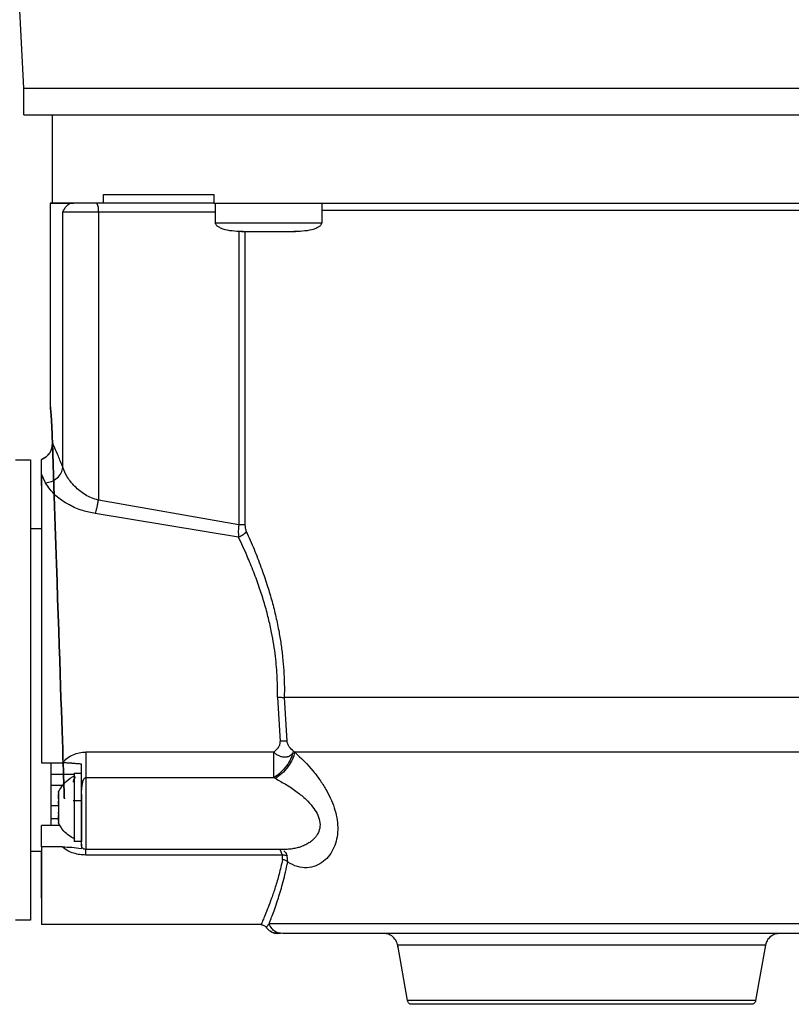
# Model space of a CAD drawing. Header units: inches. Extents: x 170 to 312, y 215 to 248.
# Tile 324 of 387: x 280.604 to 280.819, y 223.333 to 223.606. Entities that reach past the tile are written whole.
import ezdxf

# ---------------------------------------------------------------- set-up
doc = ezdxf.new("R2010")
doc.units = ezdxf.units.IN
doc.header["$LTSCALE"] = 0.25
doc.header["$MEASUREMENT"] = 0
doc.layers.add('ANNOTATIONS', color=1, linetype='Continuous')
doc.layers.add('STANDARD MOTOR RH', color=7, linetype='Continuous')
doc.styles.add('ARIAL', font='arial.ttf', dxfattribs={"height": 0.09375})
doc.dimstyles.new('STANDARD$0', dxfattribs={"dimtxt": 0.09375, "dimasz": 0.09375, "dimexe": 0.03125, "dimexo": 0.046875, "dimgap": 0.09, "dimtad": 0, "dimtih": 1, "dimtoh": 1, "dimdec": 4, "dimzin": 0, "dimdsep": 46, "dimtxsty": 'ARIAL', "dimcen": 0.09, "dimadec": 0, "dimazin": 0, "dimtfac": 1, "dimtdec": 4, "dimtofl": 0, "dimtmove": 0, "dimatfit": 1, "dimfxl": 1, "dimtolj": 1, "dimtzin": 0, "dimarcsym": 0})

# ---------------------------------------------------------------- blocks, each defined once
blk = doc.blocks.new('*D125')
at = {"layer": 'ANNOTATIONS', "color": 0, "lineweight": -2, "transparency": 16777216}
for p, q in [((280.0303130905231, 223.6042043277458), (280.0303130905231, 225.2024881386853)), ((281.1155005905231, 224.4635793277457), (281.1155005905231, 225.2024881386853)), ((280.1240630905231, 225.1712381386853), (280.2877968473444, 225.1712381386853)), ((281.0217505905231, 225.1712381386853), (280.8580168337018, 225.1712381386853))]:
    blk.add_line(p, q, dxfattribs=at)
at = {"layer": 'ANNOTATIONS', "color": 0, "transparency": 16777216}
for points in [[(280.1240630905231, 225.1868631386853), (280.1240630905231, 225.1556131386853), (280.0303130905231, 225.1712381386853)], [(281.0217505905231, 225.1868631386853), (281.0217505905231, 225.1556131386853), (281.1155005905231, 225.1712381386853)]]:
    blk.add_solid(points, dxfattribs=at)
at = {"layer": 'defpoints', "color": 0, "transparency": 16777216}
for p in [(280.0303130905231, 225.1712381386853), (281.1155005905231, 224.4167043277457), (280.0303130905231, 223.5573293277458)]:
    blk.add_point(p, dxfattribs=at)
at = {"layer": 'ANNOTATIONS', "color": 0, "transparency": 16777216, "insert": (280.5729068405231, 225.1712381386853), "char_height": 0.09375, "attachment_point": 5, "style": 'ARIAL'}
blk.add_mtext('\\A1;17 3/8"', dxfattribs=at)
blk = doc.blocks.new('*D126')
at = {"layer": 'ANNOTATIONS', "color": 0, "lineweight": -2, "transparency": 16777216}
for p, q in [((280.0303130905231, 223.6042043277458), (280.0303130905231, 225.5541731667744)), ((281.2302504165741, 224.9939388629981), (281.2302504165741, 225.5541731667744)), ((280.1240630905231, 225.5229231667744), (280.4491856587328, 225.5229231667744)), ((281.1365004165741, 225.5229231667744), (280.8113778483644, 225.5229231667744))]:
    blk.add_line(p, q, dxfattribs=at)
at = {"layer": 'ANNOTATIONS', "color": 0, "transparency": 16777216}
for points in [[(280.1240630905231, 225.5385481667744), (280.1240630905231, 225.5072981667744), (280.0303130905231, 225.5229231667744)], [(281.1365004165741, 225.5385481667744), (281.1365004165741, 225.5072981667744), (281.2302504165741, 225.5229231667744)]]:
    blk.add_solid(points, dxfattribs=at)
at = {"layer": 'defpoints', "color": 0, "transparency": 16777216}
for p in [(280.0303130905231, 225.5229231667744), (281.2302504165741, 224.9470638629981), (280.0303130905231, 223.5573293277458)]:
    blk.add_point(p, dxfattribs=at)
at = {"layer": 'ANNOTATIONS', "color": 0, "transparency": 16777216, "insert": (280.6302817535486, 225.5229231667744), "char_height": 0.09375, "attachment_point": 5, "style": 'ARIAL'}
blk.add_mtext('\\A1;20"', dxfattribs=at)

msp = doc.modelspace()

# ---------------------------------------------------------------- linework, layer by layer
at = {"layer": 'STANDARD MOTOR RH'}
for p, q in [((280.6052822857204, 223.5873513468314), (280.601100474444, 223.6710128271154)), ((280.60528217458, 223.5799694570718), (280.6052822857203, 223.5873513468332)), ((280.6132788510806, 223.5553447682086), (280.613279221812, 223.5799685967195)), ((280.6274203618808, 223.5553618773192), (280.6274203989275, 223.55782250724)), ((280.6580806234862, 223.5578214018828), (280.6580805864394, 223.5553607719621)), ((280.6126628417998, 223.4987685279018), (280.6126636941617, 223.5553820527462)), ((280.6190528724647, 223.5553623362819), (280.6182100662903, 223.5553623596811)), ((280.6580805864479, 223.5553613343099), (280.6274203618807, 223.5553618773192)), ((280.6585412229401, 223.5499476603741), (280.6585413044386, 223.5553607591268)), ((280.6880688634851, 223.5553599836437), (280.6880687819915, 223.5499472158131)), ((280.6161323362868, 223.4819698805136), (280.6161334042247, 223.5529018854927)), ((280.6260109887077, 223.5529015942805), (280.6260097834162, 223.4728469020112)), ((280.6585412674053, 223.5529010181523), (280.6260109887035, 223.5529015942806)), ((280.6650037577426, 223.5475987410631), (280.665002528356, 223.4659433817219)), ((280.6662642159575, 223.5474869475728), (280.6659230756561, 223.5474869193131)), ((280.6667520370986, 223.5474868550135), (280.6667507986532, 223.4659433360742)), ((280.6678636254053, 223.5474868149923), (280.6679723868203, 223.5474868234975)), ((280.6786375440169, 223.5474866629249), (280.6787463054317, 223.5474866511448)), ((280.680686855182, 223.5474866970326), (280.6803457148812, 223.5474867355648)), ((280.6029923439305, 223.4840049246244), (280.607175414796, 223.4840048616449)), ((280.607175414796, 223.4840048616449), (280.6071734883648, 223.3560521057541)), ((280.6102019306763, 223.4800910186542), (280.6102019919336, 223.4841597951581)), ((280.6113266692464, 223.477623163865), (280.6102019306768, 223.4800910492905)), ((280.665002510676, 223.4659433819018), (280.6260097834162, 223.4728469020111)), ((280.6649480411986, 223.4625689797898), (280.6251551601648, 223.4691402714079)), ((280.6071751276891, 223.4649349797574), (280.6102017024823, 223.4649349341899)), ((280.6757581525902, 223.4180529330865), (280.6765217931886, 223.4057688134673)), ((280.6776795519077, 223.4179784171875), (280.6783951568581, 223.4058340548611)), ((280.6802145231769, 223.4030789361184), (280.6806111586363, 223.4027708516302)), ((280.6747618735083, 223.4028020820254), (280.6225039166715, 223.4028028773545)), ((280.6102007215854, 223.3997834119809), (280.6159755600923, 223.3997833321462)), ((280.612833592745, 223.399593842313), (280.6128333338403, 223.3823976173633)), ((280.6128335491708, 223.3966996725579), (280.6193050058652, 223.3966995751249)), ((280.6193050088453, 223.3968975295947), (280.6193047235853, 223.3779506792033)), ((280.6193050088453, 223.3968975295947), (280.6212735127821, 223.3968974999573)), ((280.6225038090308, 223.3956545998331), (280.6225035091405, 223.3757360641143)), ((280.6747616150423, 223.3956538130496), (280.6225038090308, 223.3956545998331)), ((280.6752003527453, 223.39543174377), (280.6747616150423, 223.3956538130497)), ((280.6128335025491, 223.393603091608), (280.6162770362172, 223.3936030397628)), ((280.6148757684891, 223.3898240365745), (280.6148757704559, 223.3899546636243)), ((280.6148757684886, 223.3898239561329), (280.614875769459, 223.3898884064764)), ((280.6149245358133, 223.3898239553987), (280.6148757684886, 223.3898239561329)), ((280.6148757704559, 223.3899546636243), (280.6148757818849, 223.390713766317)), ((280.6148757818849, 223.390713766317), (280.6148757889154, 223.391180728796)), ((280.6148757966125, 223.3916919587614), (280.6148757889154, 223.391180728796)), ((280.6193049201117, 223.3910038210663), (280.6192278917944, 223.391003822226)), ((280.6212734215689, 223.390839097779), (280.6212732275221, 223.3779506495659)), ((280.6128334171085, 223.3879282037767), (280.6148757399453, 223.3879281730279)), ((280.6148757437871, 223.3881833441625), (280.6148757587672, 223.3891783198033)), ((280.621273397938, 223.3892703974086), (280.6189850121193, 223.3892704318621)), ((280.6212732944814, 223.3823988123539), (280.621273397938, 223.3892703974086)), ((280.6148756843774, 223.384237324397), (280.6128333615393, 223.3842373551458)), ((280.6148756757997, 223.3836676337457), (280.6148756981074, 223.38514930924)), ((280.6148756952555, 223.3849598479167), (280.6148756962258, 223.3850243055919)), ((280.6148756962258, 223.3850243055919), (280.6149212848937, 223.3850243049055)), ((280.6148756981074, 223.38514930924), (280.6149388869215, 223.3851493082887)), ((280.6148757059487, 223.3856701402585), (280.6148757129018, 223.3861319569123)), ((280.6102003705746, 223.3764695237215), (280.6102004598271, 223.3823976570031)), ((280.6153876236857, 223.3823975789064), (280.6102004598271, 223.3823976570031)), ((280.6148756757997, 223.3836676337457), (280.6148756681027, 223.3831563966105)), ((280.6102003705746, 223.3764695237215), (280.6102000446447, 223.3548217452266)), ((280.6159750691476, 223.3764694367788), (280.6102003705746, 223.3764695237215)), ((280.6212732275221, 223.3779506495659), (280.6193047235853, 223.3779506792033)), ((280.6212732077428, 223.3766369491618), (280.6212731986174, 223.3760308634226)), ((280.6214300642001, 223.3767059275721), (280.6212732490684, 223.3771850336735)), ((280.6777962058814, 223.3757352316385), (280.6225035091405, 223.3757360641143)), ((280.6102003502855, 223.3751219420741), (280.6071737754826, 223.3751219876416)), ((280.6102001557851, 223.3622036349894), (280.6102003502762, 223.3751219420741)), ((280.6771352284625, 223.3741740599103), (280.6225034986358, 223.3741748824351)), ((280.6772109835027, 223.3729166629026), (280.6771352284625, 223.3741740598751)), ((280.6786420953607, 223.3722045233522), (280.6784424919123, 223.3739466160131)), ((280.6071734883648, 223.3560521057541), (280.6029904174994, 223.3560521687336)), ((280.6712288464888, 223.3548208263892), (280.6102000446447, 223.3548217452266)), ((280.6727535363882, 223.3542018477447), (280.6726498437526, 223.3540719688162)), ((280.673454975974, 223.3550804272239), (280.6727535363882, 223.3542018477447)), ((280.6759946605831, 223.3523970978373), (280.6752786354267, 223.3524241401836)), ((280.6758975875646, 223.3523601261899), (280.6759790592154, 223.3523601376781)), ((280.6765870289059, 223.3524038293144), (280.6759143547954, 223.3523594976)), ((280.6766488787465, 223.3523599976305), (280.6761651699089, 223.3523600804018)), ((280.6771538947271, 223.3523599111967), (280.6765885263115, 223.3524482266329)), ((280.7119166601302, 223.3336912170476), (280.7091988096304, 223.349106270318)), ((280.8113979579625, 223.3491047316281), (280.8086796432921, 223.3336897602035))]:
    msp.add_line(p, q, dxfattribs=at)
at = {"layer": 'STANDARD MOTOR RH', "flags": 128}
for points in [[(280.6052822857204, 223.5873513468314), (280.6057157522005, 223.5873511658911), (280.6070137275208, 223.5873509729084), (280.6091689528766, 223.5873507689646), (280.6121693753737, 223.5873505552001), (280.6159982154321, 223.5873503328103), (280.6206340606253, 223.587350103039), (280.6260509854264, 223.5873498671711), (280.6322186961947, 223.5873496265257), (280.6391027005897, 223.5873493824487), (280.6466645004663, 223.5873491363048), (280.6548618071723, 223.5873488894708), (280.6636487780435, 223.587348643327), (280.6729762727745, 223.5873483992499), (280.6827921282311, 223.5873481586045), (280.6930414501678, 223.5873479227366), (280.7036669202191, 223.5873476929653), (280.7146091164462, 223.5873474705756), (280.7258068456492, 223.587347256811), (280.7371974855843, 223.5873470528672), (280.7487173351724, 223.5873468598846), (280.7603019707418, 223.5873466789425), (280.7718866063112, 223.5873465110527), (280.7834064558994, 223.5873463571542), (280.7947970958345, 223.5873462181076), (280.8059948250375, 223.5873460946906), (280.8169370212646, 223.5873459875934), (280.8275624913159, 223.5873458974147)], [(280.60528217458, 223.5799694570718), (280.6057156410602, 223.5799692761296), (280.6070136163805, 223.579969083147), (280.6091688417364, 223.5799688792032), (280.6121692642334, 223.5799686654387), (280.6159981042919, 223.5799684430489), (280.6206339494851, 223.5799682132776), (280.6260508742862, 223.5799679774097), (280.6322185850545, 223.5799677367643), (280.6391025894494, 223.5799674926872), (280.646664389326, 223.5799672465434), (280.6548616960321, 223.5799669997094), (280.6636486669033, 223.5799667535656), (280.6729761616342, 223.5799665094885), (280.6827920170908, 223.5799662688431), (280.6930413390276, 223.5799660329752), (280.7036668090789, 223.5799658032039), (280.7146090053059, 223.5799655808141), (280.725806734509, 223.5799653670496), (280.7371973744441, 223.5799651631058), (280.7487172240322, 223.5799649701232), (280.7603018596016, 223.579964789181), (280.771886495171, 223.5799646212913), (280.7834063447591, 223.5799644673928), (280.7947969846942, 223.5799643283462), (280.8059947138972, 223.5799642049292), (280.8169369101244, 223.5799640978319), (280.8275623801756, 223.5799640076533)], [(280.6260109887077, 223.5529015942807), (280.624254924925, 223.5529016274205), (280.6225832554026, 223.5529016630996), (280.6210322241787, 223.5529017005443), (280.6196354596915, 223.5529017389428), (280.618423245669, 223.5529017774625), (280.6174218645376, 223.5529018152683), (280.616653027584, 223.5529018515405), (280.6161334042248, 223.5529018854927)], [(280.8325340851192, 223.5533900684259), (280.8268425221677, 223.5533900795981), (280.8189576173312, 223.5533901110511), (280.8105709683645, 223.5533901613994), (280.8017543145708, 223.5533902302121), (280.7925830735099, 223.5533903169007), (280.7831356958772, 223.5533904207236), (280.7734929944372, 223.5533905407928), (280.7637374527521, 223.5533906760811), (280.7539525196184, 223.5533908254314), (280.7442218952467, 223.5533909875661), (280.7346288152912, 223.5533911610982), (280.7252553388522, 223.5533913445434), (280.7161816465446, 223.5533915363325), (280.7074853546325, 223.553391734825), (280.6992408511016, 223.5533919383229), (280.6915186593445, 223.5533921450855), (280.6880688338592, 223.5533922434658)], [(280.6585412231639, 223.5499476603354), (280.6588027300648, 223.5499476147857), (280.6599463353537, 223.5499475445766), (280.6619293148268, 223.5499474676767), (280.6646270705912, 223.5499473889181), (280.6678700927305, 223.5499473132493), (280.6714546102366, 223.5499472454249), (280.6751553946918, 223.5499471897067), (280.6787399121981, 223.5499471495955), (280.6819829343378, 223.5499471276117), (280.6846806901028, 223.5499471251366), (280.6866636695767, 223.5499471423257), (280.6878072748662, 223.549947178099), (280.688068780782, 223.549947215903)], [(280.8506107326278, 223.4179759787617), (280.8452039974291, 223.4179759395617), (280.83908891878, 223.417975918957), (280.8323165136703, 223.4179759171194), (280.8249432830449, 223.4179759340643), (280.8170307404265, 223.4179759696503), (280.80864489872, 223.4179760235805), (280.7998557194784, 223.417976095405), (280.7907365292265, 223.4179761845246), (280.781363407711, 223.4179762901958), (280.7718145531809, 223.4179764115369), (280.7621696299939, 223.4179765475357), (280.7525091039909, 223.4179766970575), (280.7429135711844, 223.4179768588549), (280.7334630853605, 223.4179770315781), (280.7242364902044, 223.417977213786), (280.7153107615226, 223.4179774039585), (280.7067603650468, 223.4179776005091), (280.6986566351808, 223.417977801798), (280.6910671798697, 223.4179780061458), (280.6840553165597, 223.4179782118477), (280.6776795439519, 223.4179784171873)], [(280.8506492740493, 223.4027685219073), (280.8456176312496, 223.4027684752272), (280.8398562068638, 223.4027684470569), (280.8334142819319, 223.4027684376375), (280.8263469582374, 223.4027684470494), (280.818714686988, 223.4027684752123), (280.8105827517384, 223.4027685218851), (280.8020207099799, 223.4027685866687), (280.7931017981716, 223.402768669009), (280.7839023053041, 223.4027687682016), (280.7745009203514, 223.4027688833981), (280.7649780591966, 223.4027690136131), (280.7554151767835, 223.4027691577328), (280.745894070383, 223.4027693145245), (280.7364961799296, 223.4027694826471), (280.7273018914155, 223.4027696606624), (280.7183898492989, 223.4027698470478), (280.7098362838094, 223.4027700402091), (280.7017143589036, 223.402770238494), (280.6940935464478, 223.4027704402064), (280.6870390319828, 223.402770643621), (280.6806111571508, 223.4027708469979)], [(280.8217720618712, 223.355077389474), (280.8152237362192, 223.3550774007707), (280.8081316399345, 223.3550774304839), (280.8005659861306, 223.3550774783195), (280.792601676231, 223.355077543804), (280.7843175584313, 223.355077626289), (280.7757956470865, 223.3550777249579), (280.7671203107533, 223.3550778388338), (280.7583774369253, 223.3550779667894), (280.7496535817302, 223.3550781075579), (280.7410351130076, 223.3550782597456), (280.7326073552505, 223.3550784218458), (280.7244537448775, 223.3550785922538), (280.7166550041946, 223.3550787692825), (280.7092883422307, 223.3550789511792), (280.7024266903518, 223.3550791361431), (280.6961379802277, 223.3550793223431), (280.6904844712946, 223.3550795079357), (280.6855221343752, 223.3550796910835), (280.6813000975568, 223.3550798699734), (280.6778601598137, 223.3550800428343), (280.6752363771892, 223.3550802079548), (280.6734547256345, 223.3550803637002)], [(280.8113979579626, 223.3491047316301), (280.8109607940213, 223.3491046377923), (280.8096567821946, 223.3491045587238), (280.8075082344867, 223.3491044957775), (280.8045519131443, 223.3491044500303), (280.8008384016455, 223.3491044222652), (280.7964312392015, 223.349104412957), (280.7914058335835, 223.3491044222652), (280.7858481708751, 223.3491044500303), (280.779853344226, 223.3491044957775), (280.7735239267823, 223.3491045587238), (280.7669682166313, 223.3491046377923), (280.7602983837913, 223.3491047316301), (280.7536285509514, 223.3491048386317), (280.7470728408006, 223.3491049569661), (280.7407434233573, 223.3491050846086), (280.7347485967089, 223.3491052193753), (280.7291909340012, 223.3491053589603), (280.7241655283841, 223.3491055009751), (280.7197583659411, 223.34910564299), (280.7160448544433, 223.3491057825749), (280.7130885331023, 223.3491059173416), (280.7109399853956, 223.3491060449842), (280.7096359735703, 223.3491061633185), (280.7091988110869, 223.3491062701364)], [(280.8086796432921, 223.3336897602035), (280.8086682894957, 223.3336897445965), (280.8080970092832, 223.333689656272), (280.806672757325, 223.3336895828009), (280.804420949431, 223.3336895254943), (280.8013817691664, 223.3336894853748), (280.7976094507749, 223.3336894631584), (280.7931713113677, 223.3336894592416), (280.7881465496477, 223.3336894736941), (280.7826248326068, 223.3336895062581), (280.7767046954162, 223.3336895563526), (280.7704917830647, 223.3336896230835), (280.7640969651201, 223.3336897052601), (280.7576343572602, 223.3336898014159), (280.7512192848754, 223.333689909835), (280.7449662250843, 223.3336900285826), (280.7389867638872, 223.3336901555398), (280.7333876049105, 223.3336902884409), (280.7282686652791, 223.3336904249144), (280.7237212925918, 223.3336905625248), (280.7198266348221, 223.3336906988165), (280.71665419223, 223.3336908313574), (280.7142605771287, 223.3336909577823), (280.7126885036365, 223.333691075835), (280.7119660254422, 223.3336911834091), (280.7119166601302, 223.3336912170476)]]:
    msp.add_lwpolyline(points, dxfattribs=at)
at = {"layer": 'STANDARD MOTOR RH'}
msp.add_arc((280.6221481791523, 223.5534982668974), 0.003908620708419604, 351.219149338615, 28.48156403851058, dxfattribs=at)
for points in [[(280.6274203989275, 223.55782250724), (280.6301253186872, 223.557822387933), (280.6355351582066, 223.5578221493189), (280.6458535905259, 223.5578217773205), (280.6540049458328, 223.5578215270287), (280.6580806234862, 223.5578214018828)], [(280.6132788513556, 223.5553630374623), (280.6135230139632, 223.5553629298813), (280.6140113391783, 223.5553627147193), (280.6173723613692, 223.5553624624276), (280.6190528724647, 223.5553623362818)], [(280.6274203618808, 223.5553618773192), (280.6258030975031, 223.5553619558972), (280.6225685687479, 223.5553621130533), (280.6202247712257, 223.5553622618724), (280.6190528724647, 223.5553623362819)], [(280.8625223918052, 223.5553576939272), (280.857847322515, 223.555357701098), (280.8484971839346, 223.5553577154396), (280.8325768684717, 223.5553578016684), (280.815591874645, 223.5553579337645), (280.7976681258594, 223.5553581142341), (280.7791403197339, 223.5553583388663), (280.7603014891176, 223.5553586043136), (280.7414626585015, 223.5553589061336), (280.7229348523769, 223.5553592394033), (280.7050111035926, 223.5553595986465), (280.6880261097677, 223.5553599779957), (280.6721057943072, 223.5553603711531), (280.6627556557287, 223.5553606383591), (280.6580805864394, 223.5553607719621)], [(280.6658000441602, 223.5474869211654), (280.6659128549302, 223.5474869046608), (280.6661384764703, 223.5474868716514), (280.6678739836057, 223.5474868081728), (280.6703546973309, 223.5474867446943), (280.6723215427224, 223.5474867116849), (280.6733049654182, 223.5474866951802)], [(280.6733049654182, 223.5474866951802), (280.6742883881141, 223.5474866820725), (280.6762552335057, 223.5474866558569), (280.6787359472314, 223.5474866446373), (280.6804714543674, 223.5474866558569), (280.680697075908, 223.5474866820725), (280.6808098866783, 223.5474866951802)], [(280.6102018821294, 223.476866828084), (280.6102018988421, 223.4779768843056), (280.6102019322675, 223.4801969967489), (280.6102019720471, 223.4828391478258), (280.6102019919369, 223.4841602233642)], [(280.6102019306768, 223.4800910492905), (280.6102019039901, 223.4783184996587), (280.6102018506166, 223.4747734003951), (280.6102017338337, 223.4670166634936), (280.6102015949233, 223.4577902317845), (280.6102014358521, 223.4472247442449), (280.6102012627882, 223.4357298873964), (280.6102010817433, 223.4237049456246), (280.6102008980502, 223.4115041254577), (280.6102007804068, 223.4036903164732), (280.6102007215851, 223.3997834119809)], [(280.6667507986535, 223.4659433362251), (280.6666527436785, 223.4659433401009), (280.6664566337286, 223.4659433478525), (280.6660350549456, 223.4659433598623), (280.6655478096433, 223.4659433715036), (280.6651842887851, 223.4659433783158), (280.665002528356, 223.4659433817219)], [(280.6225039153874, 223.4028028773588), (280.6225039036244, 223.4021674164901), (280.6225038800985, 223.4008964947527), (280.6225038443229, 223.3989577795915), (280.6225038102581, 223.3971327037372), (280.622503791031, 223.3961472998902), (280.6225037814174, 223.3956545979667)], [(280.6747617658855, 223.3956538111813), (280.6747617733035, 223.3961465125), (280.6747617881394, 223.3971319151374), (280.6747618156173, 223.3989569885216), (280.6747618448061, 223.400895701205), (280.6747618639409, 223.4021666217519), (280.6747618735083, 223.4028020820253)], [(280.6212732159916, 223.3771847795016), (280.6212732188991, 223.377377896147), (280.6212732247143, 223.3777641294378), (280.6212732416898, 223.3788916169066), (280.6212732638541, 223.3803637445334), (280.621273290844, 223.3821563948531), (280.6212733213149, 223.3841802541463), (280.6212733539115, 223.3863453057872), (280.6212733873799, 223.3885682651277), (280.6212734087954, 223.3899906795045), (280.6212734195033, 223.3907018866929)], [(280.8074680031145, 223.3326731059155), (280.8072924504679, 223.3326730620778), (280.8069413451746, 223.3326729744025), (280.8041365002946, 223.332672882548), (280.7997771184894, 223.3326728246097), (280.7938657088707, 223.3326728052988), (280.7866736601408, 223.3326728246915), (280.778465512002, 223.332672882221), (280.7695598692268, 223.3326729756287), (280.7602981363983, 223.3326731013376), (280.7510364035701, 223.3326732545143), (280.7421307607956, 223.3326734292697), (280.7339226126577, 223.3326736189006), (280.7267305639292, 223.332673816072), (280.720819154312, 223.3326740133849), (280.7164597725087, 223.3326742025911), (280.7136549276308, 223.332674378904), (280.7133038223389, 223.3326744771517), (280.7131282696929, 223.3326745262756)]]:
    msp.add_open_spline(points, degree=3, dxfattribs=at)
for points, knots in [([(280.6182100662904, 223.5553623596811), (280.6166620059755, 223.5553624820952), (280.6135658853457, 223.5553627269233), (280.6121836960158, 223.555362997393), (280.6130220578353, 223.5553631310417), (280.6132788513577, 223.5553631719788)], [0, 0, 0, 0, 0.4095752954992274, 0.8191505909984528, 0.9999999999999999, 0.9999999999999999, 0.9999999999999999, 0.9999999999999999]), ([(280.6161334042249, 223.5529018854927), (280.6164296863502, 223.5535042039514), (280.6170331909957, 223.554731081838), (280.6178130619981, 223.555149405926), (280.6182100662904, 223.5553623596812)], [0, 0, 0, 0, 0.4909359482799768, 1, 1, 1, 1]), ([(280.6658000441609, 223.5474869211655), (280.6640498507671, 223.5475705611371), (280.6619564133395, 223.5476706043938), (280.6597777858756, 223.5485446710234), (280.6591250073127, 223.5489459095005), (280.658746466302, 223.5493370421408), (280.6585524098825, 223.5496815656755), (280.6585479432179, 223.5499211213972), (280.6585458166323, 223.5500351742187)], [0, 0, 0, 0, 0.6347998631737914, 0.7592953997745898, 0.8593820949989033, 0.9131365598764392, 0.9586441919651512, 1, 1, 1, 1]), ([(280.6880641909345, 223.550034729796), (280.6880620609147, 223.5499206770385), (280.6880575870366, 223.5496811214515), (280.687863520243, 223.5493366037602), (280.6874849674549, 223.5489454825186), (280.6868321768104, 223.5485442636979), (280.6846535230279, 223.5476702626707), (280.6825600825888, 223.5475702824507), (280.6808098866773, 223.5474866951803)], [0, 0, 0, 0, 0.04135580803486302, 0.08686344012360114, 0.1406179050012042, 0.2407046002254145, 0.3652001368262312, 1, 1, 1, 1]), ([(280.6132398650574, 223.4888491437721), (280.6131939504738, 223.4902251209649), (280.6131020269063, 223.4929799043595), (280.6128826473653, 223.4961954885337), (280.612708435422, 223.4982893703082), (280.6126400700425, 223.4990078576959), (280.6127084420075, 223.49828942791), (280.6128826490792, 223.496195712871), (280.6131020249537, 223.4929802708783), (280.613193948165, 223.4902255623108), (280.6132398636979, 223.4888495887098), (280.6176488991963, 223.3567218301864), (280.6176488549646, 223.3567196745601), (280.6132398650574, 223.4888491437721)], [0, 0, 0, 0, 0.1249662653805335, 0.2501894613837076, 0.3752423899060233, 0.5000060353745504, 0.6247621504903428, 0.7498140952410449, 0.8750324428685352, 1, 1, 1, 1.000000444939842, 1.000000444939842, 1.000000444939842, 1.000000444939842]), ([(280.6132398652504, 223.4888495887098), (280.6132152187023, 223.4883615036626), (280.6131659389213, 223.4873855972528), (280.6125483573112, 223.4859938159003), (280.6115545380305, 223.4848289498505), (280.610652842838, 223.4843831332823), (280.6102019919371, 223.4841602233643)], [0, 0, 0, 0, 0.2500181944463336, 0.499901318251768, 0.7499488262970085, 0.9999999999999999, 0.9999999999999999, 0.9999999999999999, 0.9999999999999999]), ([(280.6102019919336, 223.4841597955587), (280.6106527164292, 223.4843826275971), (280.611554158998, 223.484828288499), (280.6125480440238, 223.485992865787), (280.6131659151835, 223.4873847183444), (280.613215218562, 223.4883609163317), (280.6132398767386, 223.4888491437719)], [0, 0, 0, 0, 0.2499797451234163, 0.4999559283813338, 0.7499121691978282, 1, 1, 1, 1]), ([(280.6161323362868, 223.4819698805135), (280.6156988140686, 223.4830328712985), (280.6148552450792, 223.4851012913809), (280.6138799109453, 223.4873812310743), (280.6134489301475, 223.4883696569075), (280.613239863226, 223.4888491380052)], [0, 0, 0, 0, 0.3524921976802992, 0.685896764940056, 1, 1, 1, 1]), ([(280.6113266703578, 223.4776231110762), (280.6118980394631, 223.4777286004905), (280.6130816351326, 223.4779471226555), (280.6146361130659, 223.4789764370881), (280.6157741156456, 223.4803824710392), (280.6160157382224, 223.4814530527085), (280.6161323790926, 223.4819698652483)], [0, 0, 0, 0, 0.2413699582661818, 0.4999997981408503, 0.7586299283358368, 1, 1, 1, 1]), ([(280.6260097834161, 223.4728469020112), (280.625367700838, 223.4730238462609), (280.6240683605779, 223.4733819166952), (280.6217450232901, 223.4746143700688), (280.6193287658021, 223.4766095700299), (280.6171855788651, 223.4793116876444), (280.616484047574, 223.4810822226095), (280.6161323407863, 223.4819698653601)], [0, 0, 0, 0, 0.1182624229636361, 0.2393198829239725, 0.4883193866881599, 0.7434732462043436, 1, 1, 1, 1]), ([(280.6251551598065, 223.4691402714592), (280.6239778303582, 223.4693706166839), (280.6213597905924, 223.4698828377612), (280.6175087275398, 223.4715948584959), (280.6134928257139, 223.4743015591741), (280.6121083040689, 223.4764245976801), (280.6113266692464, 223.477623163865)], [0, 0, 0, 0, 0.1711820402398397, 0.38065928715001, 0.6503498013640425, 1, 1, 1, 1]), ([(280.6102018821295, 223.4768668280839), (280.6102018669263, 223.4758570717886), (280.61020183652, 223.473837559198), (280.6102017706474, 223.4694623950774), (280.6102017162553, 223.4658497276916), (280.6102017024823, 223.4649349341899)], [0, 0, 0, 0, 0.4275186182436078, 0.8550372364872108, 1, 1, 1, 1]), ([(280.6251551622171, 223.4691402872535), (280.6252352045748, 223.4693814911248), (280.6253972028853, 223.4698696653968), (280.6256292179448, 223.4707908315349), (280.6258416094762, 223.4717971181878), (280.625954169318, 223.4724997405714), (280.6260097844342, 223.4728469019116)], [0, 0, 0, 0, 0.2470468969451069, 0.5000000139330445, 0.7529531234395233, 0.9999999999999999, 0.9999999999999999, 0.9999999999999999, 0.9999999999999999]), ([(280.6650025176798, 223.4659433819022), (280.6649586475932, 223.4653765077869), (280.6648628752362, 223.4641389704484), (280.6649181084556, 223.4631209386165), (280.6649480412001, 223.4625692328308)], [0, 0, 0, 0, 0.4580662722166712, 1, 1, 1, 1]), ([(280.6671151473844, 223.4641744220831), (280.6670152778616, 223.4640057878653), (280.6668108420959, 223.4636605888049), (280.6662810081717, 223.4631870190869), (280.6656416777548, 223.4627945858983), (280.6651756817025, 223.4626431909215), (280.6649480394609, 223.4625692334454)], [0, 0, 0, 0, 0.2442596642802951, 0.5000065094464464, 0.7557497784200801, 0.9999999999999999, 0.9999999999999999, 0.9999999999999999, 0.9999999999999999]), ([(280.6667507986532, 223.4659433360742), (280.6667670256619, 223.4656489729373), (280.6668036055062, 223.4649854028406), (280.6670037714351, 223.4644643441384), (280.6671151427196, 223.4641744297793)], [0, 0, 0, 0, 0.4436051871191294, 1, 1, 1, 1]), ([(280.667115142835, 223.4641744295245), (280.6678391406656, 223.4625350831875), (280.6692359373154, 223.4593723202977), (280.6711746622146, 223.4543893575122), (280.6727971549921, 223.4496928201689), (280.674137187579, 223.4452430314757), (280.6752355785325, 223.4409846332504), (280.6761078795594, 223.4368767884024), (280.6767703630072, 223.4329482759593), (280.6772449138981, 223.429218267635), (280.677558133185, 223.425478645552), (280.6777217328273, 223.421728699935), (280.6776936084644, 223.4192286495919), (280.6776795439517, 223.4179784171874)], [0, 0, 0, 0, 0.1293986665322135, 0.2496466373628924, 0.3605675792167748, 0.4526593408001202, 0.5429275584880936, 0.6318433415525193, 0.7068015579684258, 0.7807577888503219, 0.8540464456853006, 0.9270111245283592, 1, 1, 1, 1]), ([(280.6757581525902, 223.4180529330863), (280.6757673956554, 223.4198465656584), (280.6757869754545, 223.4236460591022), (280.6752671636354, 223.4296913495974), (280.6743828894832, 223.4352250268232), (280.6732820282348, 223.4401065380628), (280.6721648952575, 223.4442161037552), (280.6707957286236, 223.4485194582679), (280.6691784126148, 223.4529322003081), (280.6672005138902, 223.45775192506), (280.6657563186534, 223.4608404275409), (280.6649480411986, 223.4625689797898)], [0, 0, 0, 0, 0.1079092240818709, 0.2285866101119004, 0.3660932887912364, 0.4509239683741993, 0.5412881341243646, 0.63729732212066, 0.74538338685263, 0.8574978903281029, 1, 1, 1, 1]), ([(280.6757581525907, 223.4180529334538), (280.6759396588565, 223.4180481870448), (280.676307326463, 223.4180385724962), (280.67683216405, 223.418020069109), (280.6773092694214, 223.4179997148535), (280.677557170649, 223.4179854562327), (280.6776795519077, 223.4179784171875)], [0, 0, 0, 0, 0.2468347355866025, 0.5000000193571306, 0.7531652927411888, 1, 1, 1, 1]), ([(280.6783951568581, 223.4058340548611), (280.678274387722, 223.4058457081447), (280.6780297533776, 223.4058693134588), (280.677564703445, 223.4058658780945), (280.6770547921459, 223.405835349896), (280.676698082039, 223.4057908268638), (280.6765217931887, 223.4057688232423)], [0, 0, 0, 0, 0.2465683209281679, 0.4994577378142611, 0.7526282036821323, 1, 1, 1, 1]), ([(280.6802144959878, 223.4030789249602), (280.6798141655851, 223.4034388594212), (280.6792116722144, 223.4039805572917), (280.6786760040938, 223.4048896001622), (280.6784696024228, 223.4054402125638), (280.6784196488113, 223.4057043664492), (280.6783951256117, 223.4058340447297)], [0, 0, 0, 0, 0.5139193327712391, 0.7734436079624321, 0.8887790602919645, 1, 1, 1, 1]), ([(280.6802064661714, 223.4030859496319), (280.6800177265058, 223.4024252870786), (280.679628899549, 223.4010642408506), (280.6783174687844, 223.3989161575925), (280.6766311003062, 223.3969722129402), (280.6753726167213, 223.3960846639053), (280.6747617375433, 223.3956538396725)], [0, 0, 0, 0, 0.2427033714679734, 0.4999988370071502, 0.7572949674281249, 1, 1, 1, 1]), ([(280.6747618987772, 223.4028020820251), (280.6752385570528, 223.4032026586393), (280.6759596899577, 223.4038086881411), (280.6764470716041, 223.4047779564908), (280.6765577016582, 223.4053593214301), (280.6765336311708, 223.4056338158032), (280.6765217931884, 223.4057688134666)], [0, 0, 0, 0, 0.5093323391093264, 0.7705652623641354, 0.8871628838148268, 1, 1, 1, 1]), ([(280.6802144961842, 223.4030789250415), (280.680190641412, 223.4029903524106), (280.6801263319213, 223.4027515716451), (280.6799021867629, 223.4023218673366), (280.6794661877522, 223.4018503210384), (280.6790165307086, 223.4016020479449), (280.6787703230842, 223.4015182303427), (280.6787702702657, 223.4015182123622), (280.6787701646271, 223.4015181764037), (280.6787699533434, 223.4015181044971), (280.6787695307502, 223.4015179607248), (280.6787686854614, 223.4015176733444), (280.6787669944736, 223.4015170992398), (280.6787636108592, 223.4015159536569), (280.6787568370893, 223.4015136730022), (280.6787432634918, 223.4015091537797), (280.6787160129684, 223.4015002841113), (280.6786611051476, 223.4014832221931), (280.6785497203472, 223.4014518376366), (280.6783210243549, 223.4014001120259), (280.6778152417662, 223.4013396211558), (280.6770800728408, 223.4013999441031), (280.6762146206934, 223.4016979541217), (280.6754172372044, 223.4021461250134), (280.6749811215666, 223.4025826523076), (280.6747618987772, 223.4028020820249)], [0, 0, 0, 0, 0.04657684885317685, 0.1255653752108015, 0.2503412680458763, 0.3751801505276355, 0.3751839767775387, 0.3751916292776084, 0.3752069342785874, 0.3752375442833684, 0.3752987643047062, 0.3754212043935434, 0.3756660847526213, 0.3761558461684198, 0.3771353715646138, 0.3790944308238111, 0.3830125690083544, 0.3908488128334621, 0.4065203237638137, 0.4378535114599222, 0.5004516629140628, 0.6381573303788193, 0.7504743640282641, 0.8745706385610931, 1, 1, 1, 1]), ([(280.6159755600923, 223.3997833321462), (280.616414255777, 223.4002421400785), (280.6172890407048, 223.4011570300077), (280.6189383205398, 223.4020922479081), (280.6206944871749, 223.4026973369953), (280.6219003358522, 223.4027676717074), (280.6225039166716, 223.4028028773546)], [0, 0, 0, 0, 0.2597810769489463, 0.518018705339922, 0.7587469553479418, 1, 1, 1, 1]), ([(280.6806111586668, 223.4027708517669), (280.6804166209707, 223.4021240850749), (280.6800163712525, 223.4007934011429), (280.6787088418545, 223.3986831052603), (280.6770418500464, 223.3967617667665), (280.675802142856, 223.3958663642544), (280.6752003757, 223.395431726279)], [0, 0, 0, 0, 0.2433360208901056, 0.5006493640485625, 0.757609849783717, 1, 1, 1, 1]), ([(280.6806111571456, 223.4027708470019), (280.6823523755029, 223.4011079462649), (280.6848509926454, 223.3987217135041), (280.6877361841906, 223.394876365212), (280.6899585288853, 223.3913360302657), (280.6916235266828, 223.3875742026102), (280.6924400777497, 223.3838724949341), (280.6926076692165, 223.381141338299), (280.6923059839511, 223.3785350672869), (280.6915095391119, 223.3761280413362), (280.6902605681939, 223.3740215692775), (280.6885596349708, 223.3722800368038), (280.6864310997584, 223.3710379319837), (280.6839578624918, 223.3705053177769), (280.6812952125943, 223.3707768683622), (280.679527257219, 223.3717281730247), (280.6786420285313, 223.3722044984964)], [0, 0, 0, 0, 0.1391147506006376, 0.1996271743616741, 0.2565730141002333, 0.3588586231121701, 0.4090663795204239, 0.4578748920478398, 0.5108028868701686, 0.5649425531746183, 0.6229379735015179, 0.6866016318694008, 0.7576420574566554, 0.8354378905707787, 0.9176025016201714, 1, 1, 1, 1]), ([(280.6212735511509, 223.3994458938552), (280.620899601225, 223.3994763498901), (280.620155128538, 223.3995369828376), (280.6193703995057, 223.399611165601), (280.6189559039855, 223.3996471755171), (280.6189102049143, 223.3996509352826), (280.6189101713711, 223.3996509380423), (280.6189101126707, 223.3996509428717), (280.6189099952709, 223.3996509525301), (280.6189097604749, 223.3996509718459), (280.6189092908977, 223.3996510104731), (280.6189083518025, 223.3996510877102), (280.6189064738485, 223.3996512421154), (280.6189027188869, 223.3996515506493), (280.6188952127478, 223.399652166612), (280.6188802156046, 223.3996533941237), (280.618850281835, 223.3996558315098), (280.6187906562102, 223.3996606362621), (280.6186723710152, 223.3996699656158), (280.6184396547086, 223.3996875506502), (280.617989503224, 223.3997182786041), (280.6171493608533, 223.3997662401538), (280.616435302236, 223.3997766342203), (280.6159755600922, 223.3997833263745)], [0, 0, 0, 0, 0.2124592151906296, 0.4229712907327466, 0.448989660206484, 0.4489944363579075, 0.4489992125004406, 0.4490087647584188, 0.4490278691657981, 0.4490660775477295, 0.4491424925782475, 0.4492953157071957, 0.4496009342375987, 0.4502120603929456, 0.4514338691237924, 0.4538757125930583, 0.4587523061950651, 0.4684771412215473, 0.4878135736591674, 0.526034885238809, 0.6006829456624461, 0.7429022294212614, 1, 1, 1, 1]), ([(280.6212734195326, 223.3907038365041), (280.6212734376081, 223.3919044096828), (280.6212734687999, 223.3939761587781), (280.6212735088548, 223.3966365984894), (280.6212735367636, 223.3984902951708), (280.62127355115, 223.3994458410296)], [0, 0, 0, 0, 0.4003784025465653, 0.6909063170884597, 1, 1, 1, 1]), ([(280.6148205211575, 223.3915983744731), (280.6154682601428, 223.3926868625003), (280.6166249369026, 223.3946305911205), (280.6185660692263, 223.3957696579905), (280.6194201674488, 223.3962708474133)], [0, 0, 0, 0, 0.5599999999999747, 1, 1, 1, 1]), ([(280.6195795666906, 223.3959822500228), (280.619526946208, 223.3959128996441), (280.61933009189, 223.3956534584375), (280.6191302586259, 223.3952262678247), (280.619003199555, 223.394767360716), (280.6189909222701, 223.3945565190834), (280.6189850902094, 223.3944563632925)], [0, 0, 0, 0, 0.167797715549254, 0.6277347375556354, 0.8231633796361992, 1, 1, 1, 1]), ([(280.6225037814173, 223.3956545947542), (280.6224570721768, 223.395650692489), (280.6223603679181, 223.3956426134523), (280.6221633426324, 223.3955534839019), (280.6217964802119, 223.3951962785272), (280.6212394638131, 223.3935866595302), (280.62125845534, 223.3919741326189), (280.6212734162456, 223.3907038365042)], [0, 0, 0, 0, 0.02483117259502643, 0.05140910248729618, 0.1148299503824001, 0.3026919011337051, 0.9999999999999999, 0.9999999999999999, 0.9999999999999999, 0.9999999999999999]), ([(280.6752003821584, 223.3954317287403), (280.6762241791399, 223.3948812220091), (280.6782682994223, 223.3937820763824), (280.6811560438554, 223.3918264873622), (280.6836282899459, 223.3897853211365), (280.68550904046, 223.3877612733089), (280.6868516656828, 223.3857572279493), (280.6876292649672, 223.3836652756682), (280.6876437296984, 223.3815663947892), (280.6870445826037, 223.38009163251), (280.6863203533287, 223.3790823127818), (280.6856152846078, 223.3783502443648), (280.6847139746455, 223.3776482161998), (280.6835968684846, 223.376996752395), (280.6824189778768, 223.3764991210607), (280.6811826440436, 223.3761259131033), (280.6798872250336, 223.3758658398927), (280.6786458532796, 223.3757345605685), (280.6778359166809, 223.3757421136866), (280.6775365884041, 223.3757449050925)], [0, 0, 0, 0, 0.1027830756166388, 0.2052174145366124, 0.2967677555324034, 0.3700407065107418, 0.4316791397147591, 0.4935447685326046, 0.5538000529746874, 0.6158817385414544, 0.6472492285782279, 0.6815485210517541, 0.7225226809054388, 0.7690613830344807, 0.8213150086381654, 0.8621914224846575, 0.9107544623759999, 0.9670175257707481, 1, 1, 1, 1]), ([(280.6148757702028, 223.3899378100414), (280.614893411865, 223.3899075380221), (280.6149287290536, 223.3898469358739), (280.6149486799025, 223.3896805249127), (280.6149394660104, 223.3894825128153), (280.6149100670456, 223.3893084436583), (280.6148840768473, 223.3892097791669), (280.6148757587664, 223.3891782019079)], [0, 0, 0, 0, 0.2292505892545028, 0.4589412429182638, 0.6795282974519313, 0.8974340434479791, 1, 1, 1, 1]), ([(280.6148757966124, 223.3916919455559), (280.6148757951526, 223.3915949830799), (280.614875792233, 223.3914010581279), (280.6148757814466, 223.3906846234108), (280.6148757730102, 223.390124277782), (280.6148757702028, 223.3899378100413)], [0, 0, 0, 0, 0.4002017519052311, 0.8004035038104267, 1, 1, 1, 1]), ([(280.6148757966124, 223.3916919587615), (280.6148934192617, 223.3917334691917), (280.6149286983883, 223.3918165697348), (280.6149435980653, 223.3918513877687), (280.6149443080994, 223.3918530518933), (280.6149444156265, 223.3918533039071)], [0, 0, 0, 0, 0.4585624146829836, 0.9180050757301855, 1, 1, 1, 1]), ([(280.6148757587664, 223.3891782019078), (280.6148757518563, 223.3887192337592), (280.6148757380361, 223.3878012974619), (280.6148757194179, 223.3865646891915), (280.6148757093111, 223.3858934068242), (280.614875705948, 223.3856700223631)], [0, 0, 0, 0, 0.4002017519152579, 0.800403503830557, 1, 1, 1, 1]), ([(280.6196484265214, 223.3892704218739), (280.6195592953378, 223.3892448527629), (280.6194260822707, 223.3892066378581), (280.6193350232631, 223.3890892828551), (280.6193048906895, 223.389050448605)], [0, 0, 0, 0, 0.6690873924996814, 1, 1, 1, 1]), ([(280.6148756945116, 223.3849104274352), (280.6148756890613, 223.3845484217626), (280.6148756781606, 223.3838244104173), (280.6148756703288, 223.3833042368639), (280.6148756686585, 223.3831933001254), (280.6148756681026, 223.3831563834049)], [0, 0, 0, 0, 0.4002017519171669, 0.8004035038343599, 1, 1, 1, 1]), ([(280.614875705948, 223.385670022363), (280.6148933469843, 223.385598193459), (280.6149286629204, 223.3854543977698), (280.6149486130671, 223.3852413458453), (280.6149393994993, 223.3850648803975), (280.6149100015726, 223.384959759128), (280.6148840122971, 223.3849223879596), (280.6148756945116, 223.3849104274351)], [0, 0, 0, 0, 0.2292505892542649, 0.4589412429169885, 0.6795282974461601, 0.8974340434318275, 1, 1, 1, 1]), ([(280.6194199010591, 223.378577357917), (280.6183417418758, 223.3792421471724), (280.6164164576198, 223.3804292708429), (280.6153080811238, 223.382388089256), (280.6148203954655, 223.3832499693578)], [0, 0, 0, 0, 0.5599999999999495, 1, 1, 1, 1]), ([(280.6148756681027, 223.3831563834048), (280.6148934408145, 223.3831145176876), (280.6149290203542, 223.3830307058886), (280.6149422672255, 223.3829997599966), (280.6149450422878, 223.3829932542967), (280.6149424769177, 223.3829992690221), (280.6149410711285, 223.3830025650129)], [0, 0, 0, 0, 0.4171007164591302, 0.8350020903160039, 0.9095833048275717, 0.9999999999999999, 0.9999999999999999, 0.9999999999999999, 0.9999999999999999]), ([(280.6159750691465, 223.3764694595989), (280.6168610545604, 223.3764293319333), (280.6186451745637, 223.3763485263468), (280.6203932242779, 223.3761372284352), (280.6212732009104, 223.3760308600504)], [0, 0, 0, 0, 0.496595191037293, 1, 1, 1, 1]), ([(280.6225034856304, 223.3741748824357), (280.6219324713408, 223.3741982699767), (280.6207902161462, 223.3742450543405), (280.6190768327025, 223.3746566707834), (280.6173795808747, 223.3753463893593), (280.6164546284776, 223.3760859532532), (280.6159750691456, 223.3764693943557)], [0, 0, 0, 0, 0.2283469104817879, 0.4567844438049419, 0.7183594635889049, 1, 1, 1, 1]), ([(280.6212732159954, 223.377185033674), (280.6212732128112, 223.3769735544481), (280.6212732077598, 223.3766380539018), (280.6212732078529, 223.3766442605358), (280.6212732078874, 223.3766465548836)], [0, 0, 0, 0, 0.630339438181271, 1, 1, 1, 1]), ([(280.6225100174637, 223.3757476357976), (280.6224744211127, 223.3757441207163), (280.6223000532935, 223.3757269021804), (280.6219802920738, 223.3758309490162), (280.6216140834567, 223.3760753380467), (280.6213622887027, 223.3764436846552), (280.6212784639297, 223.3767605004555), (280.621274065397, 223.3769329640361), (280.6212732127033, 223.3769663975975)], [0, 0, 0, 0, 0.05543098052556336, 0.2715272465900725, 0.5017323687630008, 0.7319374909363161, 0.9480337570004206, 1, 1, 1, 1]), ([(280.6225034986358, 223.3741748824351), (280.6225035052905, 223.3746168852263), (280.6225035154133, 223.375289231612), (280.6225035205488, 223.3756303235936), (280.6225035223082, 223.3757471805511)], [0, 0, 0, 0, 0.6574033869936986, 1, 1, 1, 1]), ([(280.6771352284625, 223.3741740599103), (280.677005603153, 223.3745951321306), (280.6767979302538, 223.375269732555), (280.6764714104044, 223.3756080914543), (280.6763486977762, 223.3757352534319)], [0, 0, 0, 0, 0.6241801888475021, 1, 1, 1, 1]), ([(280.6771352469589, 223.3741740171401), (280.6772576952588, 223.3741897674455), (280.6775064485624, 223.3742217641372), (280.677862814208, 223.374190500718), (280.6781888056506, 223.3741042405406), (280.6783584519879, 223.3739987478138), (280.6784424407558, 223.3739465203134)], [0, 0, 0, 0, 0.2447108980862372, 0.4971293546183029, 0.751038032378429, 1, 1, 1, 1]), ([(280.6775383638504, 223.3753503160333), (280.6776367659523, 223.3752711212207), (280.678025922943, 223.3749579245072), (280.6782641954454, 223.3743789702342), (280.6784422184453, 223.3739464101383)], [0, 0, 0, 0, 0.252859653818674, 1, 1, 1, 1]), ([(280.677210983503, 223.3729166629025), (280.6768886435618, 223.3715316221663), (280.6762436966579, 223.3687603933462), (280.6751710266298, 223.3651869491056), (280.6741225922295, 223.3620698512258), (280.6731561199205, 223.3594750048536), (280.6723346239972, 223.3574181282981), (280.6718471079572, 223.3562557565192), (280.6715853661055, 223.3556425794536), (280.6714555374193, 223.3553402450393), (280.6713543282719, 223.355106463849), (280.671282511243, 223.3549419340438), (280.6712374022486, 223.3548396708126), (280.6712317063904, 223.3548270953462), (280.6712288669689, 223.3548208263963)], [0, 0, 0, 0, 0.124728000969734, 0.2495593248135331, 0.3744802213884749, 0.4994847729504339, 0.6245373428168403, 0.7496317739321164, 0.7920283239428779, 0.8341474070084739, 0.8759964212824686, 0.9175829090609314, 0.958914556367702, 1, 1, 1, 1]), ([(280.6734547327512, 223.3550803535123), (280.6735969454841, 223.3554398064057), (280.6738817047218, 223.3561595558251), (280.6744739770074, 223.3577211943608), (280.6751890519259, 223.3596914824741), (280.6761694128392, 223.3626200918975), (280.6773948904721, 223.3666115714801), (280.6782264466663, 223.3703407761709), (280.6786420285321, 223.3722044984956)], [0, 0, 0, 0, 0.1266081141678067, 0.2535133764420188, 0.3992153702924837, 0.5448682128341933, 0.7725415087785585, 1, 1, 1, 1]), ([(280.6786420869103, 223.3722045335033), (280.6785580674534, 223.372294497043), (280.6783873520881, 223.3724772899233), (280.6780332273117, 223.3726930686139), (280.6776336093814, 223.3728523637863), (280.6773503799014, 223.3728954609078), (280.6772109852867, 223.372916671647)], [0, 0, 0, 0, 0.246080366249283, 0.4999996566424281, 0.753919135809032, 1, 1, 1, 1]), ([(280.671228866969, 223.3548208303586), (280.6713627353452, 223.3548118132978), (280.6716367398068, 223.354793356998), (280.672028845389, 223.3546410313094), (280.6723854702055, 223.3544046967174), (280.6725620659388, 223.3541823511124), (280.6726497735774, 223.3540719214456)], [0, 0, 0, 0, 0.2402658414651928, 0.4917809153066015, 0.7475890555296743, 1, 1, 1, 1]), ([(280.6758486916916, 223.3523607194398), (280.6755287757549, 223.3523925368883), (280.6748851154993, 223.3524565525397), (280.6739915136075, 223.3528389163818), (280.6732127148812, 223.3533875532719), (280.6728340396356, 223.3538729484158), (280.6726485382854, 223.3541107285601)], [0, 0, 0, 0, 0.2521712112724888, 0.5073601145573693, 0.7586708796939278, 1, 1, 1, 1]), ([(280.6726498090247, 223.3540719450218), (280.6728391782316, 223.35383134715), (280.6732270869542, 223.3533385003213), (280.6740210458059, 223.3528017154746), (280.6747740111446, 223.3524753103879), (280.67526069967, 223.3524328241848), (280.6754223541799, 223.3524187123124)], [0, 0, 0, 0, 0.2741466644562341, 0.5615690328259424, 0.854374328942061, 1, 1, 1, 1]), ([(280.6765885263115, 223.3524482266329), (280.6763838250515, 223.3524707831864), (280.6757634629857, 223.3525391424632), (280.6748341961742, 223.353070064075), (280.6739315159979, 223.3539452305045), (280.6736109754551, 223.3547083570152), (280.6734547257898, 223.3550803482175)], [0, 0, 0, 0, 0.1430139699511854, 0.4334142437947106, 0.7238139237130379, 1, 1, 1, 1]), ([(280.8444566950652, 223.3523575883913), (280.844173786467, 223.3523575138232), (280.8436079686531, 223.3523573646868), (280.8390824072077, 223.3523572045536), (280.8320302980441, 223.3523570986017), (280.8224304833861, 223.3523570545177), (280.8106876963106, 223.3523570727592), (280.7971906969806, 223.3523571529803), (280.782413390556, 223.3523572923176), (280.7668676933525, 223.3523574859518), (280.7510938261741, 223.3523577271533), (280.7356399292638, 223.352358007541), (280.7210414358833, 223.3523583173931), (280.70781044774, 223.3523586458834), (280.6963876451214, 223.352358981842), (280.6872402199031, 223.3523593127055), (280.6804229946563, 223.3523596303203), (280.6782435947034, 223.352359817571), (280.6771538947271, 223.3523599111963)], [0, 0, 0, 0, 0.06249987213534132, 0.1249998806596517, 0.1874998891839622, 0.2499998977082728, 0.3124999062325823, 0.3749999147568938, 0.4374999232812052, 0.499999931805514, 0.5624999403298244, 0.6249999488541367, 0.6874999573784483, 0.749999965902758, 0.8124999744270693, 0.8749999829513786, 0.9374999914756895, 1, 1, 1, 1]), ([(280.7092574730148, 223.3485173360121), (280.7091802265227, 223.3490528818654), (280.7090182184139, 223.3501760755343), (280.7079757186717, 223.3514614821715), (280.706662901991, 223.3522287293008), (280.7057593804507, 223.3523169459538), (280.7053216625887, 223.3523596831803)], [0, 0, 0, 0, 0.2643844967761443, 0.5544903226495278, 0.7841694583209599, 1, 1, 1, 1]), ([(280.8152752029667, 223.3523580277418), (280.8147123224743, 223.3522874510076), (280.8135530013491, 223.3521420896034), (280.8122465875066, 223.3510858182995), (280.8114899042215, 223.3498000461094), (280.8113879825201, 223.3489310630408), (280.8113392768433, 223.3485157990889)], [0, 0, 0, 0, 0.2768365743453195, 0.5701787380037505, 0.7945998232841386, 1, 1, 1, 1]), ([(280.7131282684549, 223.3326745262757), (280.713106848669, 223.3326748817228), (280.7129570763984, 223.3326773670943), (280.7126734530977, 223.3327391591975), (280.7123207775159, 223.3329445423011), (280.7120664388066, 223.3332550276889), (280.7119378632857, 223.3335108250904), (280.7119275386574, 223.3336497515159), (280.7119267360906, 223.3336605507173)], [0, 0, 0, 0, 0.03827414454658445, 0.2676219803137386, 0.5094717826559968, 0.7513215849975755, 0.9806694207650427, 1, 1, 1, 1]), ([(280.8086717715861, 223.3336851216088), (280.8086704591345, 223.333665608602), (280.8086605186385, 223.3335178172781), (280.8085307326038, 223.3332534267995), (280.8082752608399, 223.3329431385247), (280.8079228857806, 223.3327377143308), (280.8076391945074, 223.3326759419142), (280.8074894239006, 223.3326734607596), (280.8074680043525, 223.3326731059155)], [0, 0, 0, 0, 0.0343527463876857, 0.2601873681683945, 0.4983324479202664, 0.7364775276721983, 0.9623121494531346, 1, 1, 1, 1])]:
    msp.add_open_spline(points, degree=3, knots=knots, dxfattribs=at)

# ---------------------------------------------------------------- dimensions: what is measured, and where the dimension line sits
at = {"layer": 'ANNOTATIONS'}
for base, p1, text, picture, middle in [((280.0303130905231, 225.5229231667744), (281.2302504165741, 224.9470638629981), '20"', '*D126', (280.6302817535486, 225.5229231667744)), ((280.0303130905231, 225.1712381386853), (281.1155005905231, 224.4167043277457), '17 3/8"', '*D125', (280.5729068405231, 225.1712381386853))]:
    dim = msp.add_linear_dim(base=base, p1=p1, p2=(280.0303130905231, 223.5573293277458), text=text, dimstyle='STANDARD$0', dxfattribs=at)
    dim.commit()
    dim.dimension.update_dxf_attribs({"geometry": picture, "text_midpoint": middle, "dimtype": 160})

doc.saveas('drawing.dxf')
